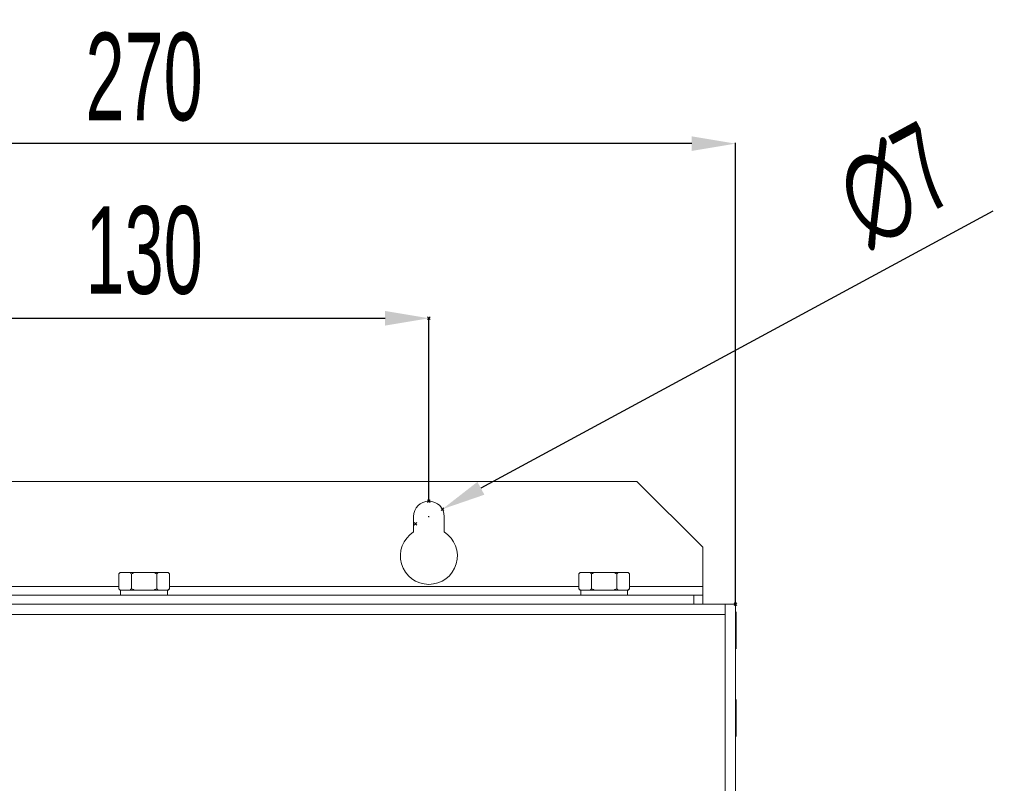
# Model space of a CAD drawing. Header units: millimetres. Extents: x -473 to 23648, y -382 to 1866.
# Tile 359 of 434: x 16546 to 16771, y 878 to 1053. Entities that reach past the tile are written whole.
import ezdxf

# ---------------------------------------------------------------- set-up
doc = ezdxf.new("R2010")
doc.units = ezdxf.units.MM
doc.header["$LTSCALE"] = 80
doc.header["$PDMODE"] = 3
doc.header["$PDSIZE"] = 0.3
doc.layers.get('0').update_dxf_attribs({"linetype": 'CONTINUOUS'})
doc.styles.get("Standard").update_dxf_attribs({"font": 'technic_.ttf', "width": 0.7})
doc.dimstyles.get("Standard").update_dxf_attribs({"dimtxt": 3, "dimasz": 3, "dimexe": 0.18, "dimexo": 0.0625, "dimgap": 0.09, "dimtad": 1, "dimdsep": 46, "dimtxsty": 'Standard', "dimcen": 0.09, "dimadec": 0, "dimazin": 0, "dimtol": 1, "dimtp": 0.01, "dimtm": 0.01, "dimtfac": 1, "dimtofl": 0, "dimtmove": 0, "dimatfit": 3, "dimfxl": 1, "dimtolj": 1, "dimarcsym": 0})

# ---------------------------------------------------------------- blocks, each defined once
blk = doc.blocks.new('*D110')
at = {"color": 0, "lineweight": -2, "transparency": 16777216}
for p, q in [((16439.35, 919.31), (16439.35, 1024.55)), ((16699.35, 1024.37), (16449.35, 1024.37)), ((16709.35, 919.31), (16709.35, 1024.55))]:
    blk.add_line(p, q, dxfattribs=at)
at = {"color": 0, "lineweight": 0, "transparency": 16777216}
for p in [(16439.35, 1024.37), (16439.35, 919.25), (16709.35, 919.25)]:
    blk.add_point(p, dxfattribs=at)
for points in [[(16449.35, 1026.04), (16449.35, 1022.71), (16439.35, 1024.37)], [(16699.35, 1026.04), (16699.35, 1022.71), (16709.35, 1024.37)]]:
    blk.add_solid(points, dxfattribs=at)
at = {"color": 0, "lineweight": 0, "transparency": 16777216, "insert": (16574.35, 1039.55), "char_height": 20, "attachment_point": 5}
blk.add_mtext('\\A1;270', dxfattribs=at)
blk = doc.blocks.new('*D111')
at = {"color": 0, "lineweight": -2, "transparency": 16777216}
for p, q in [((16509.35, 942.81), (16509.35, 984.68)), ((16519.35, 984.5), (16629.35, 984.5)), ((16639.35, 942.81), (16639.35, 984.68))]:
    blk.add_line(p, q, dxfattribs=at)
at = {"color": 0, "lineweight": 0, "transparency": 16777216}
for p in [(16639.35, 984.5), (16509.35, 942.75), (16639.35, 942.75)]:
    blk.add_point(p, dxfattribs=at)
for points in [[(16519.35, 986.17), (16519.35, 982.83), (16509.35, 984.5)], [(16629.35, 986.17), (16629.35, 982.83), (16639.35, 984.5)]]:
    blk.add_solid(points, dxfattribs=at)
at = {"color": 0, "lineweight": 0, "transparency": 16777216, "insert": (16574.35, 999.95), "char_height": 20, "attachment_point": 5}
blk.add_mtext('\\A1;130', dxfattribs=at)
blk = doc.blocks.new('*D112')
at = {"color": 0, "lineweight": -2, "transparency": 16777216}
for p, q in [((16768.07, 1008.99), (16651.22, 945.68)), ((16639.26, 939.25), (16639.44, 939.25)), ((16639.35, 939.16), (16639.35, 939.34))]:
    blk.add_line(p, q, dxfattribs=at)
at = {"color": 0, "lineweight": 0, "transparency": 16777216}
for p in [(16642.42, 940.92), (16636.27, 937.59)]:
    blk.add_point(p, dxfattribs=at)
blk.add_solid([(16650.42, 947.15), (16652.01, 944.22), (16642.42, 940.92)], dxfattribs=at)
at = {"color": 0, "lineweight": 0, "transparency": 16777216, "insert": (16745.78, 1014.85), "char_height": 20, "attachment_point": 5, "rotation": 28.446}
blk.add_mtext('\\A1;∅7', dxfattribs=at)

msp = doc.modelspace()

# ---------------------------------------------------------------- linework, layer by layer
at = {"linetype": 'Continuous', "lineweight": 0}
for p, q in [((16686.845, 947.252), (16461.845, 947.252)), ((16701.845, 932.252), (16686.845, 947.252)), ((16635.845, 935.73), (16635.845, 939.252)), ((16642.845, 939.252), (16642.845, 935.73)), ((16701.845, 921.252), (16701.845, 932.252)), ((16568.572, 926.152), (16568.872, 926.452)), ((16568.572, 926.152), (16568.572, 922.752)), ((16568.872, 926.452), (16579.819, 926.452)), ((16571.459, 926.152), (16571.459, 922.752)), ((16577.232, 926.152), (16577.232, 922.752)), ((16580.119, 926.152), (16579.819, 926.452)), ((16580.119, 926.152), (16580.119, 922.752)), ((16673.572, 926.152), (16673.872, 926.452)), ((16673.572, 926.152), (16673.572, 922.752)), ((16673.872, 926.452), (16684.819, 926.452)), ((16676.459, 926.152), (16676.459, 922.752)), ((16682.232, 926.152), (16682.232, 922.752)), ((16685.119, 926.152), (16684.819, 926.452)), ((16685.119, 926.152), (16685.119, 922.752)), ((16568.572, 923.252), (16475.119, 923.252)), ((16568.872, 922.452), (16568.572, 922.752)), ((16568.872, 922.452), (16579.819, 922.452)), ((16568.99, 921.252), (16568.99, 922.452)), ((16579.7, 921.252), (16579.7, 922.452)), ((16579.819, 922.452), (16580.119, 922.752)), ((16673.572, 923.252), (16580.119, 923.252)), ((16673.872, 922.452), (16673.572, 922.752)), ((16673.872, 922.452), (16684.819, 922.452)), ((16673.99, 921.252), (16673.99, 922.452)), ((16684.7, 921.252), (16684.7, 922.452)), ((16684.819, 922.452), (16685.119, 922.752)), ((16701.845, 923.252), (16685.119, 923.252)), ((16439.345, 919.252), (16709.345, 919.252)), ((16446.845, 921.252), (16701.845, 921.252)), ((16699.845, 921.252), (16699.845, 919.252)), ((16701.845, 921.252), (16701.845, 919.252)), ((16706.945, 409.252), (16706.945, 919.252)), ((16709.345, 919.252), (16709.345, 409.252)), ((16709.346, 917.252), (16709.462, 917.452)), ((16709.462, 917.452), (16709.462, 909.052)), ((16706.945, 916.852), (16441.745, 916.852)), ((16709.345, 909.255), (16709.462, 909.052)), ((16709.345, 897.25), (16709.462, 897.452)), ((16709.462, 897.452), (16709.462, 889.052)), ((16709.345, 889.255), (16709.462, 889.052))]:
    msp.add_line(p, q, dxfattribs=at)
for points in [[(16568.572, 926.152), (16568.684, 926.262), (16568.794, 926.361), (16568.902, 926.452)], [(16571.129, 926.452), (16571.236, 926.361), (16571.346, 926.262), (16571.459, 926.152)], [(16571.459, 926.152), (16571.684, 926.262), (16571.903, 926.361), (16572.118, 926.452)], [(16576.572, 926.452), (16576.788, 926.361), (16577.007, 926.262), (16577.232, 926.152)], [(16577.232, 926.152), (16577.345, 926.262), (16577.454, 926.361), (16577.562, 926.452)], [(16579.789, 926.452), (16579.897, 926.361), (16580.006, 926.262), (16580.119, 926.152)], [(16673.572, 926.152), (16673.684, 926.262), (16673.794, 926.361), (16673.902, 926.452)], [(16676.129, 926.452), (16676.236, 926.361), (16676.346, 926.262), (16676.459, 926.152)], [(16676.459, 926.152), (16676.684, 926.262), (16676.903, 926.361), (16677.118, 926.452)], [(16681.572, 926.452), (16681.788, 926.361), (16682.007, 926.262), (16682.232, 926.152)], [(16682.232, 926.152), (16682.345, 926.262), (16682.454, 926.361), (16682.562, 926.452)], [(16684.789, 926.452), (16684.897, 926.361), (16685.006, 926.262), (16685.119, 926.152)], [(16568.572, 922.752), (16568.684, 922.643), (16568.794, 922.543), (16568.902, 922.452)], [(16571.129, 922.452), (16571.236, 922.543), (16571.346, 922.643), (16571.459, 922.752)], [(16571.459, 922.752), (16571.684, 922.643), (16571.903, 922.543), (16572.118, 922.452)], [(16576.572, 922.452), (16576.788, 922.543), (16577.007, 922.643), (16577.232, 922.752)], [(16577.232, 922.752), (16577.345, 922.643), (16577.454, 922.543), (16577.562, 922.452)], [(16579.789, 922.452), (16579.897, 922.543), (16580.006, 922.643), (16580.119, 922.752)], [(16673.572, 922.752), (16673.684, 922.643), (16673.794, 922.543), (16673.902, 922.452)], [(16676.129, 922.452), (16676.236, 922.543), (16676.346, 922.643), (16676.459, 922.752)], [(16676.459, 922.752), (16676.684, 922.643), (16676.903, 922.543), (16677.118, 922.452)], [(16681.572, 922.452), (16681.788, 922.543), (16682.007, 922.643), (16682.232, 922.752)], [(16682.232, 922.752), (16682.345, 922.643), (16682.454, 922.543), (16682.562, 922.452)], [(16684.789, 922.452), (16684.897, 922.543), (16685.006, 922.643), (16685.119, 922.752)]]:
    msp.add_lwpolyline(points, dxfattribs=at)
for centre, radius, start, end in [((16639.345, 939.252), 3.5, 0, 180), ((16639.345, 930.252), 6.5, 122.57897, 57.42103)]:
    msp.add_arc(centre, radius, start, end, dxfattribs=at)

# ---------------------------------------------------------------- dimensions: what is measured, and where the dimension line sits
at = {"color": 3, "lineweight": 0}
for base, p1, p2, picture, middle in [((16439.345, 1024.372), (16709.345, 919.252), (16439.345, 919.252), '*D110', (16574.345, 1024.372)), ((16639.345, 984.501), (16509.345, 942.752), (16639.345, 942.752), '*D111', (16574.345, 984.501))]:
    dim = msp.add_linear_dim(base=base, p1=p1, p2=p2, dimstyle='Standard', override={"dimtxt": 20, "dimasz": 10, "dimgap": 5, "dimtol": 0}, dxfattribs=at)
    dim.commit()
    dim.dimension.update_dxf_attribs({"geometry": picture, "text_midpoint": middle, "dimtype": 160})
dim = msp.add_diameter_dim_2p(p1=(16636.268, 937.585), p2=(16642.423, 940.92), dimstyle='Standard', override={"dimtxt": 20, "dimasz": 10, "dimgap": 5, "dimtol": 0}, dxfattribs=at)
dim.commit()
dim.dimension.update_dxf_attribs({"geometry": '*D112', "text_midpoint": (16753.287, 1000.979), "dimtype": 163})

doc.saveas('drawing.dxf')
